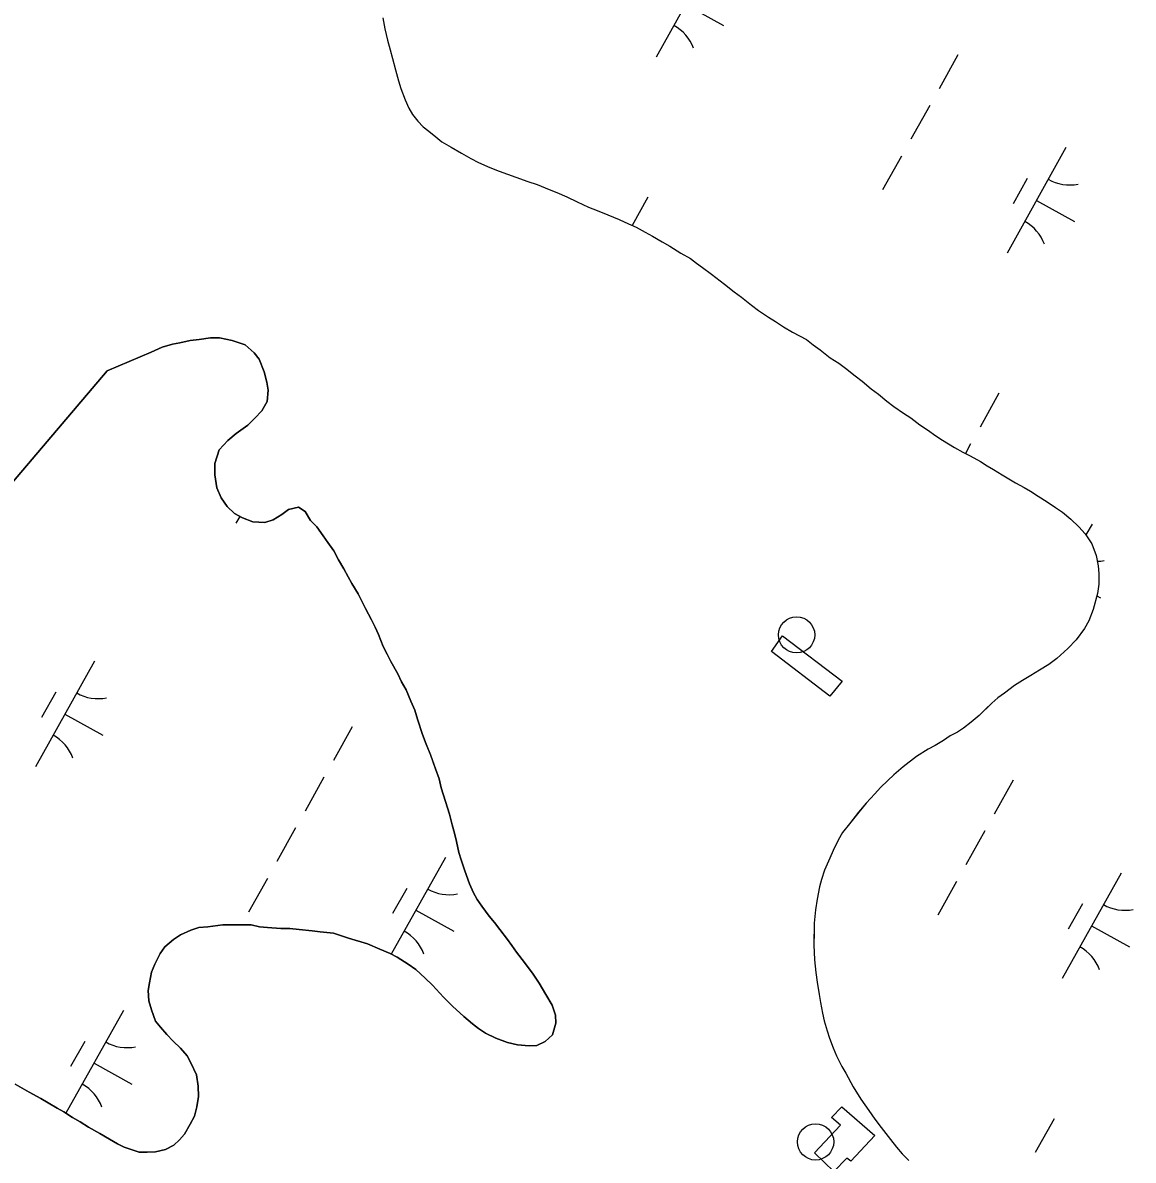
# Model space of a CAD drawing. Extents: x 3923531 to 3943530, y 207391 to 229799.
# Drawn here: x 3929175.3 to 3929634.8, y 214337.4 to 214808.2 of the extents above; entities that cross this region are included whole.
import ezdxf

# ---------------------------------------------------------------- set-up
doc = ezdxf.new("R2010")
doc.units = 0
for name, color, linetype in [('V-BLDG-OTLN', 7, 'Continuous'), ('V-DOMW-TANK', 7, 'Continuous'), ('V-TOPO-SHOR', 7, 'Continuous'), ('V-WETL-SWMP', 7, 'Continuous')]:
    doc.layers.add(name, color=color, linetype=linetype)

msp = doc.modelspace()

# ---------------------------------------------------------------- linework, layer by layer
at = {"layer": 'V-BLDG-OTLN'}
for points in [[(3929489.68, 214554.45), (3929514.35, 214535.7), (3929509.27, 214529.56), (3929485.08, 214548.01)], [(3929502.86, 214340.44), (3929513.61, 214351.93), (3929510, 214355.11), (3929514.18, 214359.59), (3929527.82, 214347.74), (3929517.96, 214337.03), (3929516.31, 214338.23), (3929510.94, 214332.78)]]:
    msp.add_lwpolyline(points, close=True, dxfattribs=at)
at = {"layer": 'V-DOMW-TANK'}
for centre in [(3929495.52, 214554.87), (3929503.37, 214345.02)]:
    msp.add_circle(centre, 7.5, dxfattribs=at)
at = {"layer": 'V-TOPO-SHOR'}
for points in [[(3929324.32, 214810.22), (3929325.15, 214805.73), (3929326.26, 214801.05), (3929327.29, 214796.95), (3929328.22, 214793.44), (3929329.54, 214788.75), (3929330.75, 214784.17), (3929331.79, 214780.94), (3929333.58, 214776.35), (3929335.1, 214772.92), (3929336.54, 214770.28), (3929338.74, 214767.43), (3929340.95, 214765.17), (3929343.37, 214763.3), (3929346.16, 214761.03), (3929348.77, 214758.95), (3929352.54, 214756.67), (3929356.89, 214754.19), (3929360.76, 214752.01), (3929363.86, 214750.42), (3929368.6, 214748.32), (3929372.48, 214746.72), (3929379.27, 214744.31), (3929384.31, 214742.5), (3929388.19, 214741.2), (3929393.13, 214739.2), (3929396.32, 214737.89), (3929400.39, 214736.19), (3929404.75, 214734.1), (3929409.4, 214731.91), (3929412.98, 214730.51), (3929417.44, 214728.71), (3929422.09, 214726.71), (3929425.96, 214725.01), (3929429.06, 214723.61), (3929432.84, 214721.53), (3929435.93, 214719.84), (3929439.9, 214717.56), (3929443.09, 214715.77), (3929447.63, 214712.9), (3929451.6, 214710.62), (3929454.11, 214708.65), (3929456.62, 214706.96), (3929460.29, 214704.2), (3929465.69, 214700.05), (3929469.74, 214696.89), (3929472.73, 214694.62), (3929476.88, 214691.36), (3929479.78, 214689.09), (3929483.94, 214686.42), (3929486.74, 214684.54), (3929490.02, 214682.36), (3929493.79, 214680.18), (3929496.69, 214678.59), (3929499.6, 214677.1), (3929502.4, 214674.92), (3929505.2, 214672.85), (3929509.35, 214669.59), (3929512.92, 214667.32), (3929515.72, 214665.24), (3929519.77, 214662.08), (3929522.67, 214659.81), (3929526.43, 214656.75), (3929529.33, 214654.48), (3929532.9, 214651.62), (3929535.79, 214649.35), (3929539.75, 214646.58), (3929542.75, 214644.7), (3929546.51, 214641.84), (3929550.09, 214639.46), (3929552.69, 214637.49), (3929555.88, 214635.41), (3929560.81, 214632.43), (3929564.29, 214630.54), (3929567.39, 214628.96), (3929571.65, 214626.57), (3929574.35, 214624.89), (3929576.96, 214623.3), (3929580.64, 214621.12), (3929586.05, 214617.85), (3929589.73, 214615.86), (3929592.34, 214614.37), (3929595.53, 214612.29), (3929599.2, 214609.92), (3929602.68, 214607.64), (3929605.48, 214605.66), (3929608.95, 214602.71), (3929612.32, 214599.55), (3929614.92, 214596.7)], [(3929273.15, 214668.99), (3929271.03, 214671.55), (3929267.37, 214674.9), (3929261.94, 214676.71), (3929256.7, 214677.74), (3929253, 214677.78), (3929248.32, 214677.05), (3929244.62, 214676.7), (3929240.33, 214675.78), (3929237.21, 214675.23), (3929232.91, 214673.91), (3929228.41, 214671.82), (3929210.18, 214664.2)], [(3929317.98, 214426.94), (3929323.01, 214424.75), (3929327.28, 214422.95), (3929330.18, 214421.55), (3929334.82, 214418.58), (3929337.91, 214416.41), (3929341.76, 214412.86), (3929344.85, 214409.91), (3929349.46, 214404.99), (3929353.12, 214401.25), (3929357.74, 214396.92), (3929361.41, 214393.96), (3929363.92, 214391.99), (3929366.82, 214390.01), (3929371.08, 214388.01), (3929375.92, 214386.21), (3929380, 214385.19), (3929384.86, 214384.75), (3929387.98, 214384.91), (3929391.5, 214386.62), (3929394.45, 214389.31), (3929395.86, 214394.16), (3929395.71, 214397.47), (3929394.39, 214401.58), (3929391.71, 214406.08), (3929389.04, 214410.78), (3929386.55, 214414.51), (3929382.9, 214419.22), (3929379.64, 214423.54), (3929377.73, 214426.29), (3929375.81, 214428.84), (3929372.74, 214432.96), (3929370.44, 214435.9), (3929368.32, 214438.46), (3929365.25, 214442.58), (3929363.34, 214445.33), (3929361.81, 214448.07), (3929360.1, 214451.78), (3929358.21, 214457.26), (3929356.71, 214461.75), (3929355.77, 214464.87), (3929354.84, 214469.36), (3929353.91, 214472.87), (3929352.97, 214476.19), (3929351.85, 214480.68), (3929350.16, 214485.96), (3929348.47, 214491.62), (3929347.54, 214495.33), (3929346.02, 214499.43), (3929343.95, 214505.3), (3929342.24, 214509.6), (3929340.73, 214513.7), (3929338.66, 214519.95), (3929337.53, 214523.66), (3929335.82, 214527.38), (3929333.93, 214532.07), (3929332.02, 214535.4), (3929330.5, 214538.73), (3929327.63, 214543.82), (3929326.11, 214546.95), (3929324.39, 214550.08), (3929322.5, 214554.97), (3929321.17, 214558.1), (3929319.65, 214561.04), (3929317.17, 214565.73), (3929315.65, 214568.86), (3929314.12, 214571.8), (3929311.45, 214576.11), (3929309.92, 214578.86), (3929308.2, 214582.18), (3929305.91, 214585.91), (3929304, 214589.62), (3929301.51, 214593.16), (3929299.59, 214595.9), (3929296.91, 214599.63), (3929294.41, 214602.19), (3929292.11, 214605.91), (3929289.41, 214607.7), (3929285.31, 214606.77), (3929282.56, 214604.65), (3929278.84, 214602.55), (3929275.52, 214601.42), (3929270.46, 214601.67), (3929266.2, 214603.28), (3929262.91, 214605.07), (3929259.83, 214608.02), (3929257.33, 214611.55), (3929255.63, 214615.66), (3929254.71, 214621.12), (3929254.76, 214625.79), (3929256.58, 214631.41), (3929260.12, 214635.27), (3929263.66, 214638.15), (3929268.37, 214641.6), (3929271.32, 214644.49), (3929274.27, 214647.57), (3929276.46, 214651.44), (3929276.9, 214656.1), (3929276.35, 214659.42), (3929275.23, 214663.71), (3929273.15, 214668.99)], [(3929210.18, 214664.2), (3929085.97, 214517.96), (3929068.87, 214497.72)], [(3929614.92, 214596.7), (3929617.7, 214592.49), (3929619.49, 214587.7), (3929620.32, 214583.5), (3929620.58, 214580.29), (3929620.53, 214575.91), (3929620, 214572.02), (3929618.27, 214565.42), (3929616.37, 214560.68), (3929614.68, 214557.48), (3929611.13, 214552.76), (3929607.78, 214549.19), (3929603.26, 214545.15), (3929599.92, 214542.66), (3929596, 214540.27), (3929592.38, 214538.07), (3929588.95, 214535.96), (3929585.61, 214533.86), (3929581.59, 214530.79), (3929578.84, 214528.78), (3929576.29, 214526.66), (3929573.73, 214524.16), (3929571.08, 214521.56), (3929567.73, 214518.78), (3929564.59, 214516.28), (3929562.05, 214514.66), (3929559.01, 214513.03), (3929556.27, 214511.21), (3929552.84, 214509.11), (3929550, 214507.59), (3929545.19, 214504.52), (3929539.6, 214500.3), (3929535.77, 214496.94), (3929533.31, 214494.63), (3929530.26, 214491.65), (3929527.9, 214489.14), (3929524.25, 214485.19), (3929521.2, 214481.53), (3929517.34, 214476.7), (3929514.48, 214473.04), (3929512.7, 214469.94), (3929510.61, 214465.68), (3929509.31, 214462.49), (3929507.11, 214457.45), (3929505.8, 214453.67), (3929504.99, 214450.66), (3929504.06, 214445.51), (3929503.33, 214441.14), (3929502.78, 214435.6), (3929502.74, 214431.61), (3929502.68, 214426.55), (3929502.91, 214420.41), (3929503.53, 214415.15), (3929504.07, 214411.15), (3929504.89, 214405.99), (3929505.44, 214402.67), (3929506.26, 214398.28), (3929506.91, 214395.16), (3929508.13, 214390.96), (3929509.07, 214387.94), (3929510.68, 214383.93), (3929512, 214380.6), (3929514.2, 214376.2), (3929515.82, 214373.46), (3929518.87, 214367.88), (3929522.03, 214362.78), (3929525.38, 214357.98), (3929527.87, 214354.45), (3929530.56, 214351.01), (3929534.4, 214346), (3929536.9, 214342.86), (3929539.2, 214340.11), (3929541.9, 214337.36)], [(3929172.13, 214368.99), (3929177.94, 214365.61), (3929182.77, 214363.03), (3929185.87, 214361.24), (3929189.54, 214359.06), (3929192.25, 214357.47), (3929195.92, 214355.1), (3929199.02, 214353.31), (3929202.5, 214351.13), (3929207.14, 214348.55), (3929211.2, 214346.17), (3929214.49, 214344.19), (3929217.2, 214342.8), (3929220.5, 214341.79), (3929223.4, 214340.78), (3929226.71, 214340.75), (3929230.22, 214340.9), (3929234.32, 214341.83), (3929237.84, 214343.74), (3929240.2, 214345.85), (3929242.17, 214348.17), (3929244.56, 214352.42), (3929246.34, 214355.71), (3929247.36, 214359.59), (3929247.99, 214363.87), (3929247.84, 214368.15), (3929247.12, 214372.83), (3929244.83, 214377.73), (3929243.31, 214380.66), (3929240.62, 214383.8), (3929237.54, 214386.76), (3929234.84, 214389.51), (3929232.34, 214392.46), (3929230.23, 214395.01), (3929228.53, 214399.7), (3929227.4, 214403.42), (3929227.25, 214407.7), (3929227.68, 214410.81), (3929228.51, 214415.27), (3929229.91, 214418.57), (3929232.1, 214423.02), (3929234.07, 214425.73), (3929237.61, 214428.8), (3929240.55, 214430.71), (3929244.85, 214432.61), (3929248.17, 214433.75), (3929251.88, 214434.09), (3929258.11, 214434.8), (3929264.73, 214434.93), (3929269.79, 214434.87), (3929273.29, 214434.05), (3929276.59, 214433.82), (3929282.04, 214433.37), (3929285.74, 214433.33), (3929289.62, 214432.9), (3929295.07, 214432.45), (3929298.37, 214432.02), (3929303.82, 214431.38), (3929307.12, 214430.37), (3929310.02, 214429.37), (3929317.98, 214426.94)]]:
    msp.add_lwpolyline(points, dxfattribs=at)
at = {"layer": 'V-WETL-SWMP'}
for p, q in [((3929461.75, 214837.65), (3929437.37, 214794)), ((3929449.56, 214815.82), (3929465.28, 214807.04)), ((3929324.32, 214810.22), (3929325.15, 214805.74)), ((3929325.15, 214805.74), (3929326.26, 214801.05)), ((3929326.26, 214801.05), (3929327.29, 214796.95)), ((3929327.29, 214796.95), (3929328.22, 214793.44)), ((3929562.29, 214794.89), (3929554.49, 214780.92)), ((3929328.22, 214793.44), (3929329.53, 214788.75)), ((3929329.53, 214788.75), (3929330.75, 214784.16)), ((3929330.75, 214784.16), (3929331.78, 214780.94)), ((3929331.78, 214780.94), (3929333.58, 214776.35)), ((3929333.58, 214776.35), (3929335.1, 214772.92)), ((3929335.1, 214772.92), (3929336.53, 214770.28)), ((3929336.53, 214770.28), (3929338.74, 214767.43)), ((3929550.59, 214773.94), (3929542.78, 214759.97)), ((3929338.74, 214767.43), (3929340.95, 214765.17)), ((3929340.95, 214765.17), (3929343.37, 214763.3)), ((3929343.37, 214763.3), (3929346.16, 214761.03)), ((3929346.16, 214761.03), (3929348.77, 214758.95)), ((3929348.77, 214758.95), (3929352.54, 214756.67)), ((3929352.54, 214756.67), (3929356.89, 214754.19)), ((3929606.97, 214756.52), (3929582.58, 214712.87)), ((3929356.89, 214754.19), (3929360.76, 214752.01)), ((3929360.76, 214752.01), (3929363.86, 214750.42)), ((3929538.88, 214752.98), (3929531.08, 214739.02)), ((3929363.86, 214750.42), (3929368.6, 214748.32)), ((3929368.6, 214748.32), (3929372.48, 214746.72)), ((3929372.48, 214746.72), (3929379.27, 214744.31)), ((3929379.27, 214744.31), (3929384.31, 214742.5)), ((3929384.31, 214742.5), (3929388.18, 214741.2)), ((3929590.97, 214743.7), (3929585.11, 214733.22)), ((3929388.18, 214741.2), (3929393.13, 214739.2)), ((3929393.13, 214739.2), (3929396.32, 214737.89)), ((3929396.32, 214737.89), (3929400.39, 214736.2)), ((3929400.39, 214736.2), (3929404.75, 214734.1)), ((3929404.75, 214734.1), (3929409.4, 214731.91)), ((3929434.01, 214735.97), (3929427.5, 214724.32)), ((3929594.78, 214734.7), (3929610.49, 214725.92)), ((3929409.4, 214731.91), (3929412.98, 214730.51)), ((3929412.98, 214730.51), (3929417.44, 214728.71)), ((3929417.44, 214728.71), (3929422.09, 214726.71)), ((3929422.09, 214726.71), (3929425.96, 214725.01)), ((3929425.96, 214725.01), (3929429.06, 214723.62)), ((3929429.06, 214723.62), (3929432.84, 214721.53)), ((3929432.84, 214721.53), (3929435.93, 214719.84)), ((3929435.93, 214719.84), (3929439.9, 214717.56)), ((3929439.9, 214717.56), (3929443.09, 214715.77)), ((3929443.09, 214715.77), (3929447.63, 214712.9)), ((3929447.63, 214712.9), (3929451.6, 214710.62)), ((3929451.6, 214710.62), (3929454.11, 214708.65)), ((3929454.11, 214708.65), (3929456.62, 214706.96)), ((3929456.62, 214706.96), (3929460.28, 214704.2)), ((3929460.28, 214704.2), (3929465.69, 214700.05)), ((3929465.69, 214700.05), (3929469.74, 214696.89)), ((3929469.74, 214696.89), (3929472.73, 214694.62)), ((3929472.73, 214694.62), (3929476.88, 214691.36)), ((3929476.88, 214691.36), (3929479.78, 214689.09)), ((3929479.78, 214689.09), (3929483.93, 214686.42)), ((3929483.93, 214686.42), (3929486.74, 214684.54)), ((3929486.74, 214684.54), (3929490.02, 214682.36)), ((3929490.02, 214682.36), (3929493.79, 214680.18)), ((3929493.79, 214680.18), (3929496.69, 214678.59)), ((3929496.69, 214678.59), (3929499.6, 214677.1)), ((3929499.6, 214677.1), (3929502.4, 214674.93)), ((3929502.4, 214674.93), (3929505.2, 214672.85)), ((3929505.2, 214672.85), (3929509.35, 214669.59)), ((3929509.35, 214669.59), (3929512.92, 214667.32)), ((3929512.92, 214667.32), (3929515.72, 214665.24)), ((3929515.72, 214665.24), (3929519.77, 214662.08)), ((3929519.77, 214662.08), (3929522.67, 214659.81)), ((3929522.67, 214659.81), (3929526.43, 214656.75)), ((3929526.43, 214656.75), (3929529.33, 214654.48)), ((3929529.33, 214654.48), (3929532.9, 214651.62)), ((3929579.23, 214654.84), (3929571.42, 214640.88)), ((3929532.9, 214651.62), (3929535.79, 214649.35)), ((3929535.79, 214649.35), (3929539.75, 214646.58)), ((3929539.75, 214646.58), (3929542.75, 214644.7)), ((3929542.75, 214644.7), (3929546.51, 214641.84)), ((3929546.51, 214641.84), (3929550.09, 214639.46)), ((3929550.09, 214639.46), (3929552.69, 214637.49)), ((3929552.69, 214637.49), (3929555.88, 214635.41)), ((3929555.88, 214635.41), (3929560.81, 214632.43)), ((3929567.52, 214633.89), (3929565.35, 214630)), ((3929560.81, 214632.43), (3929564.29, 214630.55)), ((3929564.29, 214630.55), (3929567.39, 214628.95)), ((3929567.39, 214628.95), (3929571.65, 214626.57)), ((3929571.65, 214626.57), (3929574.35, 214624.89)), ((3929574.35, 214624.89), (3929576.96, 214623.3)), ((3929576.96, 214623.3), (3929580.64, 214621.12)), ((3929580.64, 214621.12), (3929586.05, 214617.85)), ((3929586.05, 214617.85), (3929589.73, 214615.86)), ((3929589.73, 214615.86), (3929592.34, 214614.37)), ((3929592.34, 214614.37), (3929595.53, 214612.29)), ((3929595.53, 214612.29), (3929599.2, 214609.92)), ((3929599.2, 214609.92), (3929602.68, 214607.64)), ((3929602.68, 214607.64), (3929605.48, 214605.66)), ((3929605.48, 214605.66), (3929608.95, 214602.71)), ((3929265.06, 214603.9), (3929263.47, 214601.06)), ((3929608.95, 214602.71), (3929612.32, 214599.55)), ((3929617.78, 214600.75), (3929615.24, 214596.21)), ((3929612.32, 214599.55), (3929614.92, 214596.7)), ((3929614.92, 214596.7), (3929617.7, 214592.49)), ((3929617.7, 214592.49), (3929619.49, 214587.7)), ((3929619.49, 214587.7), (3929620.32, 214583.5)), ((3929620.32, 214583.5), (3929620.58, 214580.29)), ((3929620.58, 214580.29), (3929620.53, 214575.91)), ((3929620.53, 214575.91), (3929620, 214572.02)), ((3929620, 214572.02), (3929618.27, 214565.42)), ((3929619.74, 214571.02), (3929621.3, 214570.15)), ((3929618.27, 214565.42), (3929616.37, 214560.68)), ((3929616.37, 214560.68), (3929614.68, 214557.48)), ((3929614.68, 214557.48), (3929611.13, 214552.75)), ((3929607.78, 214549.19), (3929603.26, 214545.15)), ((3929611.13, 214552.75), (3929607.78, 214549.19)), ((3929603.26, 214545.15), (3929599.92, 214542.66)), ((3929204.96, 214543.92), (3929180.57, 214500.27)), ((3929596, 214540.27), (3929592.38, 214538.07)), ((3929599.92, 214542.66), (3929596, 214540.27)), ((3929588.95, 214535.97), (3929585.61, 214533.86)), ((3929592.38, 214538.07), (3929588.95, 214535.97)), ((3929188.95, 214531.09), (3929183.1, 214520.62)), ((3929581.59, 214530.79), (3929578.84, 214528.78)), ((3929585.61, 214533.86), (3929581.59, 214530.79)), ((3929576.29, 214526.66), (3929571.08, 214521.56)), ((3929578.84, 214528.78), (3929576.29, 214526.66)), ((3929192.76, 214522.09), (3929208.48, 214513.31)), ((3929571.08, 214521.56), (3929567.74, 214518.78)), ((3929311.62, 214516.88), (3929303.82, 214502.92)), ((3929564.59, 214516.28), (3929562.05, 214514.66)), ((3929567.74, 214518.78), (3929564.59, 214516.28)), ((3929556.27, 214511.22), (3929552.84, 214509.11)), ((3929559.01, 214513.03), (3929556.27, 214511.22)), ((3929562.05, 214514.66), (3929559.01, 214513.03)), ((3929550, 214507.59), (3929545.19, 214504.52)), ((3929552.84, 214509.11), (3929550, 214507.59)), ((3929545.19, 214504.52), (3929539.6, 214500.3)), ((3929539.6, 214500.3), (3929535.77, 214496.94)), ((3929299.92, 214495.93), (3929292.11, 214481.96)), ((3929533.31, 214494.63), (3929530.26, 214491.65)), ((3929535.77, 214496.94), (3929533.31, 214494.63)), ((3929585.11, 214494.68), (3929577.31, 214480.71)), ((3929527.9, 214489.14), (3929524.25, 214485.19)), ((3929530.26, 214491.65), (3929527.9, 214489.14)), ((3929524.25, 214485.19), (3929521.19, 214481.53)), ((3929521.19, 214481.53), (3929517.34, 214476.7)), ((3929288.21, 214474.98), (3929280.41, 214461.01)), ((3929517.34, 214476.7), (3929514.48, 214473.04)), ((3929573.41, 214473.73), (3929565.6, 214459.76)), ((3929512.7, 214469.94), (3929510.61, 214465.68)), ((3929514.48, 214473.04), (3929512.7, 214469.94)), ((3929510.61, 214465.68), (3929509.3, 214462.49)), ((3929350.17, 214462.79), (3929327.78, 214422.71)), ((3929509.3, 214462.49), (3929507.11, 214457.45)), ((3929507.11, 214457.45), (3929505.8, 214453.67)), ((3929629.79, 214456.31), (3929605.4, 214412.66)), ((3929276.51, 214454.03), (3929268.7, 214440.06)), ((3929334.17, 214449.97), (3929328.32, 214439.49)), ((3929504.99, 214450.66), (3929504.06, 214445.51)), ((3929505.8, 214453.67), (3929504.99, 214450.66)), ((3929561.7, 214452.78), (3929553.9, 214438.81)), ((3929504.06, 214445.51), (3929503.33, 214441.14)), ((3929337.98, 214440.97), (3929353.69, 214432.19)), ((3929503.33, 214441.14), (3929502.78, 214435.6)), ((3929613.79, 214443.49), (3929607.93, 214433.01)), ((3929502.78, 214435.6), (3929502.68, 214426.55)), ((3929617.6, 214434.49), (3929633.31, 214425.71)), ((3929502.68, 214426.55), (3929502.9, 214420.41)), ((3929502.9, 214420.41), (3929503.53, 214415.15)), ((3929503.53, 214415.15), (3929504.07, 214411.16)), ((3929504.07, 214411.16), (3929504.89, 214405.99)), ((3929504.89, 214405.99), (3929505.43, 214402.67)), ((3929216.97, 214399.48), (3929193.17, 214356.88)), ((3929505.43, 214402.67), (3929506.26, 214398.28)), ((3929506.26, 214398.28), (3929506.91, 214395.16)), ((3929506.91, 214395.16), (3929508.13, 214390.96)), ((3929508.13, 214390.96), (3929509.07, 214387.94)), ((3929200.97, 214386.65), (3929195.11, 214376.18)), ((3929509.07, 214387.94), (3929510.68, 214383.93)), ((3929510.68, 214383.93), (3929512, 214380.61)), ((3929512, 214380.61), (3929514.19, 214376.2)), ((3929204.78, 214377.65), (3929220.49, 214368.87)), ((3929514.19, 214376.2), (3929515.82, 214373.46)), ((3929515.82, 214373.46), (3929518.87, 214367.88)), ((3929518.87, 214367.88), (3929522.03, 214362.78)), ((3929522.03, 214362.78), (3929525.38, 214357.98)), ((3929525.38, 214357.98), (3929527.87, 214354.45)), ((3929527.87, 214354.45), (3929530.56, 214351.01)), ((3929602.05, 214354.64), (3929594.24, 214340.67)), ((3929530.56, 214351.01), (3929534.4, 214346)), ((3929534.4, 214346), (3929536.89, 214342.86)), ((3929536.89, 214342.86), (3929539.2, 214340.11)), ((3929539.2, 214340.11), (3929541.89, 214337.36))]:
    msp.add_line(p, q, dxfattribs=at)
for points in [[(3929085.97, 214517.96), (3929210.18, 214664.2), (3929228.41, 214671.82), (3929232.91, 214673.91), (3929237.21, 214675.23), (3929240.33, 214675.78), (3929244.62, 214676.7), (3929248.32, 214677.05), (3929253, 214677.78), (3929256.7, 214677.74), (3929261.94, 214676.71), (3929267.37, 214674.9), (3929271.03, 214671.55), (3929273.15, 214668.99), (3929275.23, 214663.71), (3929276.35, 214659.42), (3929276.9, 214656.1), (3929276.46, 214651.44), (3929274.27, 214647.57), (3929271.32, 214644.49), (3929268.37, 214641.6), (3929263.66, 214638.15), (3929260.12, 214635.27), (3929256.58, 214631.41), (3929254.76, 214625.79), (3929254.71, 214621.12), (3929255.63, 214615.66), (3929257.33, 214611.55), (3929259.82, 214608.02), (3929262.91, 214605.07), (3929266.2, 214603.28), (3929270.46, 214601.67), (3929275.52, 214601.42), (3929278.84, 214602.55), (3929282.56, 214604.65), (3929285.31, 214606.77), (3929289.41, 214607.69), (3929292.11, 214605.91), (3929294.41, 214602.19), (3929296.91, 214599.63), (3929299.59, 214595.9), (3929301.51, 214593.16), (3929304, 214589.63), (3929305.91, 214585.91), (3929308.2, 214582.18), (3929309.92, 214578.86), (3929311.44, 214576.11), (3929314.12, 214571.8), (3929315.65, 214568.86), (3929317.17, 214565.73), (3929319.65, 214561.04), (3929321.17, 214558.1), (3929322.5, 214554.97), (3929324.39, 214550.08), (3929326.11, 214546.95), (3929327.63, 214543.82), (3929330.5, 214538.73), (3929332.02, 214535.4), (3929333.93, 214532.07), (3929335.82, 214527.38), (3929337.53, 214523.66), (3929338.66, 214519.95), (3929340.73, 214513.7), (3929342.24, 214509.6), (3929343.95, 214505.29), (3929346.02, 214499.43), (3929347.54, 214495.33), (3929348.47, 214491.62), (3929350.16, 214485.96), (3929351.85, 214480.68), (3929352.97, 214476.19), (3929353.91, 214472.87), (3929354.84, 214469.36), (3929355.77, 214464.87), (3929356.71, 214461.75), (3929358.21, 214457.25), (3929360.1, 214451.78), (3929361.81, 214448.07), (3929363.34, 214445.32), (3929365.25, 214442.58), (3929368.32, 214438.46), (3929370.44, 214435.9), (3929372.74, 214432.96), (3929375.81, 214428.84), (3929377.73, 214426.29), (3929379.64, 214423.54), (3929382.9, 214419.22), (3929386.55, 214414.51), (3929389.04, 214410.78), (3929391.71, 214406.08), (3929394.39, 214401.58), (3929395.71, 214397.47), (3929395.86, 214394.16), (3929394.45, 214389.31), (3929391.5, 214386.62), (3929387.98, 214384.91), (3929384.86, 214384.75), (3929380, 214385.19), (3929375.92, 214386.21), (3929371.08, 214388.01)], [(3929371.08, 214388.01), (3929366.82, 214390.01), (3929363.92, 214391.99), (3929361.41, 214393.96), (3929357.74, 214396.92), (3929353.12, 214401.25), (3929349.46, 214404.99), (3929344.85, 214409.91), (3929341.76, 214412.86), (3929337.91, 214416.41), (3929334.82, 214418.58), (3929330.18, 214421.55), (3929327.28, 214422.95), (3929323.01, 214424.75), (3929317.98, 214426.94), (3929310.02, 214429.37), (3929307.12, 214430.37), (3929303.82, 214431.38), (3929298.37, 214432.02), (3929295.07, 214432.45), (3929289.62, 214432.9), (3929285.74, 214433.33), (3929282.04, 214433.37), (3929276.59, 214433.82), (3929273.29, 214434.05), (3929269.79, 214434.87), (3929264.73, 214434.93), (3929258.11, 214434.8), (3929251.88, 214434.09), (3929248.17, 214433.74), (3929244.85, 214432.61), (3929240.55, 214430.71), (3929237.61, 214428.8), (3929234.07, 214425.73), (3929232.1, 214423.02), (3929229.91, 214418.57), (3929228.51, 214415.27), (3929227.68, 214410.81), (3929227.25, 214407.7), (3929227.4, 214403.41), (3929228.53, 214399.7), (3929230.23, 214395.01), (3929232.34, 214392.46), (3929234.84, 214389.51), (3929237.54, 214386.76), (3929240.62, 214383.8), (3929243.31, 214380.66), (3929244.83, 214377.72), (3929247.12, 214372.83), (3929247.84, 214368.15), (3929247.99, 214363.87), (3929247.36, 214359.59), (3929246.34, 214355.71), (3929244.55, 214352.42), (3929242.17, 214348.17), (3929240.2, 214345.85), (3929237.84, 214343.74), (3929234.32, 214341.83), (3929230.22, 214340.9), (3929226.71, 214340.75), (3929223.4, 214340.78), (3929220.5, 214341.79), (3929217.2, 214342.8), (3929214.49, 214344.19), (3929211.2, 214346.17), (3929207.14, 214348.55), (3929202.5, 214351.13), (3929199.02, 214353.31), (3929195.92, 214355.1), (3929192.25, 214357.48), (3929189.54, 214359.06), (3929185.87, 214361.24), (3929182.77, 214363.03), (3929177.94, 214365.61), (3929172.13, 214368.99)]]:
    msp.add_lwpolyline(points, dxfattribs=at)
for centre, start, end in [((3929436.3, 214791.59), 20.0381, 61.5817), ((3929608.45, 214758.7), 240.0381, 281.5817), ((3929581.51, 214710.47), 20.0381, 61.5817), ((3929619.26, 214602.92), 272.2835, 281.5817), ((3929206.44, 214546.09), 240.0381, 281.5817), ((3929179.5, 214497.86), 20.0381, 61.5817), ((3929351.66, 214464.96), 240.0381, 281.5817), ((3929631.28, 214458.49), 240.0381, 281.5817), ((3929324.71, 214416.74), 20.0381, 61.5817), ((3929604.33, 214410.26), 20.0381, 61.5817), ((3929218.46, 214401.65), 240.0381, 281.5817), ((3929191.51, 214353.42), 20.0381, 61.5817)]:
    msp.add_arc(centre, 17.62, start, end, dxfattribs=at)

doc.saveas('drawing.dxf')
